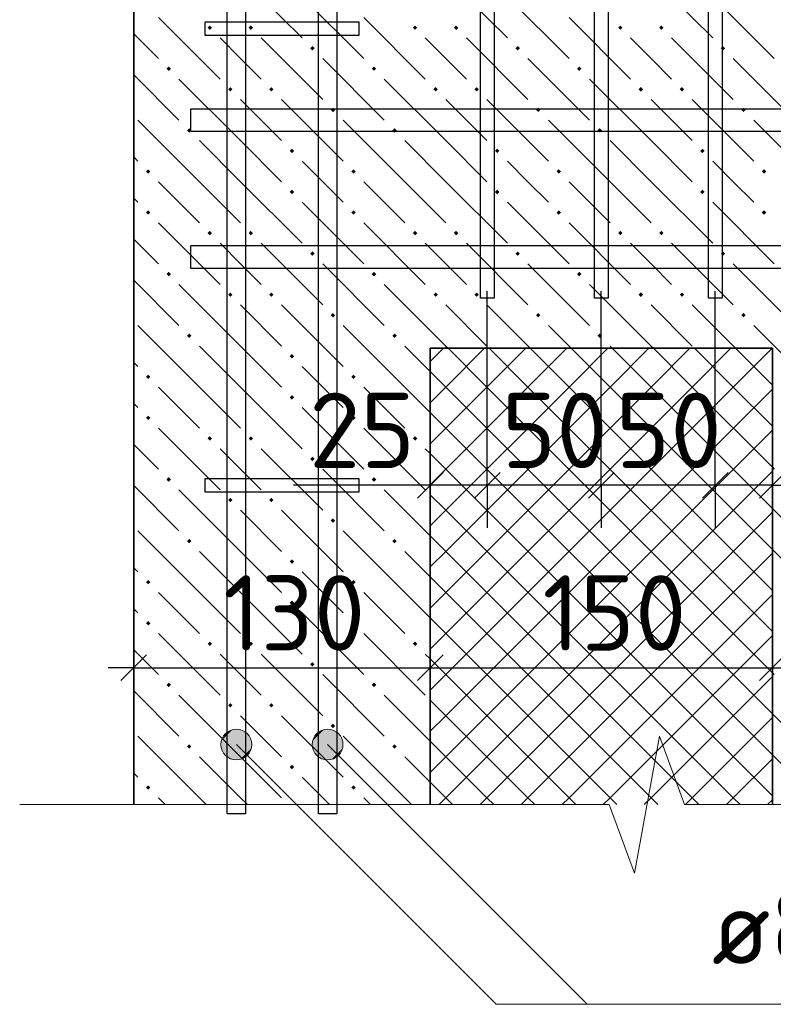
# Model space of a CAD drawing. Header units: millimetres. Extents: x 40580 to 1930067, y -240640 to 81020.
# Tile 434 of 656: x 1124252 to 1126455, y -192652 to -189775. Entities that reach past the tile are written whole.
import ezdxf

# ---------------------------------------------------------------- set-up
doc = ezdxf.new("R2010")
doc.units = ezdxf.units.MM
for name, color, linetype, lineweight in [('Standard', 7, 'Continuous', 25), ('ЖБ Перекрытие верхний уровень', 7, 'Continuous', 35), ('Позиционная метка номер позиции', 7, 'Continuous', 13), ('Примечания', 7, 'Continuous', 13), ('Ребро вкладыша арматура S1', 52, 'Continuous', 25), ('Ребро вкладыша арматура поперечная AW', 52, 'Continuous', 25)]:
    doc.layers.add(name, color=color, linetype=linetype, lineweight=lineweight)
doc.layers.add('Размерная выноска', color=7, linetype='Continuous')
doc.layers.add('Стилевая поверхн.', color=7, linetype='Continuous')
doc.styles.add('ISOCPEUR', font='isocpeur.ttf')

msp = doc.modelspace()

# ---------------------------------------------------------------- hatches: boundary and pattern name
at = {"layer": 'ЖБ Перекрытие верхний уровень', "linetype": 'Continuous', "lineweight": -3, "transparency": 33554687}
for points in [[(1124800.9, -189798.3), (1124807.4, -189791.8), (1124813.9, -189798.3), (1124807.4, -189804.8)], [(1124920.9, -189798.3), (1124927.4, -189791.8), (1124933.9, -189798.3), (1124927.4, -189804.8)], [(1125400.9, -189798.3), (1125407.4, -189791.8), (1125413.9, -189798.3), (1125407.4, -189804.8)], [(1125520.9, -189798.3), (1125527.4, -189791.8), (1125533.9, -189798.3), (1125527.4, -189804.8)], [(1126000.9, -189798.3), (1126007.4, -189791.8), (1126013.9, -189798.3), (1126007.4, -189804.8)], [(1126120.9, -189798.3), (1126127.4, -189791.8), (1126133.9, -189798.3), (1126127.4, -189804.8)], [(1125100.9, -189858.3), (1125107.4, -189851.8), (1125113.9, -189858.3), (1125107.4, -189864.8)], [(1125700.9, -189858.3), (1125707.4, -189851.8), (1125713.9, -189858.3), (1125707.4, -189864.8)], [(1126300.9, -189858.3), (1126307.4, -189851.8), (1126313.9, -189858.3), (1126307.4, -189864.8)], [(1124680.9, -189918.3), (1124687.4, -189911.8), (1124693.9, -189918.3), (1124687.4, -189924.8)], [(1125280.9, -189918.3), (1125287.4, -189911.8), (1125293.9, -189918.3), (1125287.4, -189924.8)], [(1125880.9, -189918.3), (1125887.4, -189911.8), (1125893.9, -189918.3), (1125887.4, -189924.8)], [(1124860.9, -189978.3), (1124867.4, -189971.8), (1124873.9, -189978.3), (1124867.4, -189984.8)], [(1124980.9, -189978.3), (1124987.4, -189971.8), (1124993.9, -189978.3), (1124987.4, -189984.8)], [(1125460.9, -189978.3), (1125467.4, -189971.8), (1125473.9, -189978.3), (1125467.4, -189984.8)], [(1125580.9, -189978.3), (1125587.4, -189971.8), (1125593.9, -189978.3), (1125587.4, -189984.8)], [(1126060.9, -189978.3), (1126067.4, -189971.8), (1126073.9, -189978.3), (1126067.4, -189984.8)], [(1126180.9, -189978.3), (1126187.4, -189971.8), (1126193.9, -189978.3), (1126187.4, -189984.8)], [(1125160.9, -190038.3), (1125167.4, -190031.8), (1125173.9, -190038.3), (1125167.4, -190044.8)], [(1125760.9, -190038.3), (1125767.4, -190031.8), (1125773.9, -190038.3), (1125767.4, -190044.8)], [(1126360.9, -190038.3), (1126367.4, -190031.8), (1126373.9, -190038.3), (1126367.4, -190044.8)], [(1124740.9, -190098.3), (1124747.4, -190091.8), (1124753.9, -190098.3), (1124747.4, -190104.8)], [(1125340.9, -190098.3), (1125347.4, -190091.8), (1125353.9, -190098.3), (1125347.4, -190104.8)], [(1125940.9, -190098.3), (1125947.4, -190091.8), (1125953.9, -190098.3), (1125947.4, -190104.8)], [(1125040.9, -190158.3), (1125047.4, -190151.8), (1125053.9, -190158.3), (1125047.4, -190164.8)], [(1125640.9, -190158.3), (1125647.4, -190151.8), (1125653.9, -190158.3), (1125647.4, -190164.8)], [(1126240.9, -190158.3), (1126247.4, -190151.8), (1126253.9, -190158.3), (1126247.4, -190164.8)], [(1124620.9, -190218.3), (1124627.4, -190211.8), (1124633.9, -190218.3), (1124627.4, -190224.8)], [(1125220.9, -190218.3), (1125227.4, -190211.8), (1125233.9, -190218.3), (1125227.4, -190224.8)], [(1125820.9, -190218.3), (1125827.4, -190211.8), (1125833.9, -190218.3), (1125827.4, -190224.8)], [(1126420.9, -190218.3), (1126427.4, -190211.8), (1126433.9, -190218.3), (1126427.4, -190224.8)], [(1125040.9, -190278.3), (1125047.4, -190271.8), (1125053.9, -190278.3), (1125047.4, -190284.8)], [(1125640.9, -190278.3), (1125647.4, -190271.8), (1125653.9, -190278.3), (1125647.4, -190284.8)], [(1126240.9, -190278.3), (1126247.4, -190271.8), (1126253.9, -190278.3), (1126247.4, -190284.8)], [(1124620.9, -190338.3), (1124627.4, -190331.8), (1124633.9, -190338.3), (1124627.4, -190344.8)], [(1125220.9, -190338.3), (1125227.4, -190331.8), (1125233.9, -190338.3), (1125227.4, -190344.8)], [(1125820.9, -190338.3), (1125827.4, -190331.8), (1125833.9, -190338.3), (1125827.4, -190344.8)], [(1126420.9, -190338.3), (1126427.4, -190331.8), (1126433.9, -190338.3), (1126427.4, -190344.8)], [(1124800.9, -190398.3), (1124807.4, -190391.8), (1124813.9, -190398.3), (1124807.4, -190404.8)], [(1124920.9, -190398.3), (1124927.4, -190391.8), (1124933.9, -190398.3), (1124927.4, -190404.8)], [(1125400.9, -190398.3), (1125407.4, -190391.8), (1125413.9, -190398.3), (1125407.4, -190404.8)], [(1125520.9, -190398.3), (1125527.4, -190391.8), (1125533.9, -190398.3), (1125527.4, -190404.8)], [(1126000.9, -190398.3), (1126007.4, -190391.8), (1126013.9, -190398.3), (1126007.4, -190404.8)], [(1126120.9, -190398.3), (1126127.4, -190391.8), (1126133.9, -190398.3), (1126127.4, -190404.8)], [(1125100.9, -190458.3), (1125107.4, -190451.8), (1125113.9, -190458.3), (1125107.4, -190464.8)], [(1125700.9, -190458.3), (1125707.4, -190451.8), (1125713.9, -190458.3), (1125707.4, -190464.8)], [(1126300.9, -190458.3), (1126307.4, -190451.8), (1126313.9, -190458.3), (1126307.4, -190464.8)], [(1124680.9, -190518.3), (1124687.4, -190511.8), (1124693.9, -190518.3), (1124687.4, -190524.8)], [(1125280.9, -190518.3), (1125287.4, -190511.8), (1125293.9, -190518.3), (1125287.4, -190524.8)], [(1125880.9, -190518.3), (1125887.4, -190511.8), (1125893.9, -190518.3), (1125887.4, -190524.8)], [(1124860.9, -190578.3), (1124867.4, -190571.8), (1124873.9, -190578.3), (1124867.4, -190584.8)], [(1124980.9, -190578.3), (1124987.4, -190571.8), (1124993.9, -190578.3), (1124987.4, -190584.8)], [(1125460.9, -190578.3), (1125467.4, -190571.8), (1125473.9, -190578.3), (1125467.4, -190584.8)], [(1125580.9, -190578.3), (1125587.4, -190571.8), (1125593.9, -190578.3), (1125587.4, -190584.8)], [(1126060.9, -190578.3), (1126067.4, -190571.8), (1126073.9, -190578.3), (1126067.4, -190584.8)], [(1126180.9, -190578.3), (1126187.4, -190571.8), (1126193.9, -190578.3), (1126187.4, -190584.8)], [(1125160.9, -190638.3), (1125167.4, -190631.8), (1125173.9, -190638.3), (1125167.4, -190644.8)], [(1125760.9, -190638.3), (1125767.4, -190631.8), (1125773.9, -190638.3), (1125767.4, -190644.8)], [(1126360.9, -190638.3), (1126367.4, -190631.8), (1126373.9, -190638.3), (1126367.4, -190644.8)], [(1124740.9, -190698.3), (1124747.4, -190691.8), (1124753.9, -190698.3), (1124747.4, -190704.8)], [(1125340.9, -190698.3), (1125347.4, -190691.8), (1125353.9, -190698.3), (1125347.4, -190704.8)], [(1125940.9, -190698.3), (1125947.4, -190691.8), (1125953.9, -190698.3), (1125947.4, -190704.8)], [(1125040.9, -190758.3), (1125047.4, -190751.8), (1125053.9, -190758.3), (1125047.4, -190764.8)], [(1124620.9, -190818.3), (1124627.4, -190811.8), (1124633.9, -190818.3), (1124627.4, -190824.8)], [(1125220.9, -190818.3), (1125227.4, -190811.8), (1125233.9, -190818.3), (1125227.4, -190824.8)], [(1125040.9, -190878.3), (1125047.4, -190871.8), (1125053.9, -190878.3), (1125047.4, -190884.8)], [(1124620.9, -190938.3), (1124627.4, -190931.8), (1124633.9, -190938.3), (1124627.4, -190944.8)], [(1125220.9, -190938.3), (1125227.4, -190931.8), (1125233.9, -190938.3), (1125227.4, -190944.8)], [(1124800.9, -190998.3), (1124807.4, -190991.8), (1124813.9, -190998.3), (1124807.4, -191004.8)], [(1124920.9, -190998.3), (1124927.4, -190991.8), (1124933.9, -190998.3), (1124927.4, -191004.8)], [(1125400.9, -190998.3), (1125407.4, -190991.8), (1125413.9, -190998.3), (1125407.4, -191004.8)], [(1125100.9, -191058.3), (1125107.4, -191051.8), (1125113.9, -191058.3), (1125107.4, -191064.8)], [(1124680.9, -191118.3), (1124687.4, -191111.8), (1124693.9, -191118.3), (1124687.4, -191124.8)], [(1125280.9, -191118.3), (1125287.4, -191111.8), (1125293.9, -191118.3), (1125287.4, -191124.8)], [(1124860.9, -191178.3), (1124867.4, -191171.8), (1124873.9, -191178.3), (1124867.4, -191184.8)], [(1124980.9, -191178.3), (1124987.4, -191171.8), (1124993.9, -191178.3), (1124987.4, -191184.8)], [(1125160.9, -191238.3), (1125167.4, -191231.8), (1125173.9, -191238.3), (1125167.4, -191244.8)], [(1124740.9, -191298.3), (1124747.4, -191291.8), (1124753.9, -191298.3), (1124747.4, -191304.8)], [(1125340.9, -191298.3), (1125347.4, -191291.8), (1125353.9, -191298.3), (1125347.4, -191304.8)], [(1125040.9, -191358.3), (1125047.4, -191351.8), (1125053.9, -191358.3), (1125047.4, -191364.8)], [(1124620.9, -191418.3), (1124627.4, -191411.8), (1124633.9, -191418.3), (1124627.4, -191424.8)], [(1125220.9, -191418.3), (1125227.4, -191411.8), (1125233.9, -191418.3), (1125227.4, -191424.8)], [(1125040.9, -191478.3), (1125047.4, -191471.8), (1125053.9, -191478.3), (1125047.4, -191484.8)], [(1124620.9, -191538.3), (1124627.4, -191531.8), (1124633.9, -191538.3), (1124627.4, -191544.8)], [(1125220.9, -191538.3), (1125227.4, -191531.8), (1125233.9, -191538.3), (1125227.4, -191544.8)], [(1124800.9, -191598.3), (1124807.4, -191591.8), (1124813.9, -191598.3), (1124807.4, -191604.8)], [(1124920.9, -191598.3), (1124927.4, -191591.8), (1124933.9, -191598.3), (1124927.4, -191604.8)], [(1125400.9, -191598.3), (1125407.4, -191591.8), (1125413.9, -191598.3), (1125407.4, -191604.8)], [(1125100.9, -191658.3), (1125107.4, -191651.8), (1125113.9, -191658.3), (1125107.4, -191664.8)], [(1124680.9, -191718.3), (1124687.4, -191711.8), (1124693.9, -191718.3), (1124687.4, -191724.8)], [(1125280.9, -191718.3), (1125287.4, -191711.8), (1125293.9, -191718.3), (1125287.4, -191724.8)], [(1124860.9, -191778.3), (1124867.4, -191771.8), (1124873.9, -191778.3), (1124867.4, -191784.8)], [(1124980.9, -191778.3), (1124987.4, -191771.8), (1124993.9, -191778.3), (1124987.4, -191784.8)], [(1125160.9, -191838.3), (1125167.4, -191831.8), (1125173.9, -191838.3), (1125167.4, -191844.8)], [(1124740.9, -191898.3), (1124747.4, -191891.8), (1124753.9, -191898.3), (1124747.4, -191904.8)], [(1125340.9, -191898.3), (1125347.4, -191891.8), (1125353.9, -191898.3), (1125347.4, -191904.8)], [(1125040.9, -191958.3), (1125047.4, -191951.8), (1125053.9, -191958.3), (1125047.4, -191964.8)], [(1124620.9, -192018.3), (1124627.4, -192011.8), (1124633.9, -192018.3), (1124627.4, -192024.8)], [(1125220.9, -192018.3), (1125227.4, -192011.8), (1125233.9, -192018.3), (1125227.4, -192024.8)]]:
    msp.add_hatch(color=7, dxfattribs=at).paths.add_polyline_path(points, flags=16)
at = {"layer": 'Позиционная метка номер позиции', "linetype": 'Continuous', "lineweight": 13, "transparency": 33554687}
for points in [[(1124841.8, -191881.1), (1124873.6, -191849.3), (1124853.3, -191860.8)], [(1124873.6, -191849.3), (1124841.8, -191881.1), (1124841.8, -191904)], [(1124873.6, -191849.3), (1124841.8, -191904), (1124896.6, -191849.3)], [(1124896.6, -191849.3), (1124841.8, -191904), (1124853.3, -191924.4)], [(1124896.6, -191849.3), (1124853.3, -191924.4), (1124916.9, -191860.8)], [(1124916.9, -191860.8), (1124853.3, -191924.4), (1124873.6, -191935.9)], [(1124916.9, -191860.8), (1124873.6, -191935.9), (1124928.4, -191881.1)], [(1125108.5, -191881.1), (1125140.3, -191849.3), (1125119.9, -191860.8)], [(1125140.3, -191849.3), (1125108.5, -191881.1), (1125108.5, -191904)], [(1125140.3, -191849.3), (1125108.5, -191904), (1125163.2, -191849.3)], [(1125163.2, -191849.3), (1125108.5, -191904), (1125119.9, -191924.4)], [(1125163.2, -191849.3), (1125119.9, -191924.4), (1125183.6, -191860.8)], [(1125183.6, -191860.8), (1125119.9, -191924.4), (1125140.3, -191935.9)], [(1125183.6, -191860.8), (1125140.3, -191935.9), (1125195, -191881.1)], [(1124928.4, -191881.1), (1124873.6, -191935.9), (1124896.6, -191935.9)], [(1124928.4, -191881.1), (1124896.6, -191935.9), (1124928.4, -191904)], [(1125195, -191881.1), (1125140.3, -191935.9), (1125163.2, -191935.9)], [(1125195, -191881.1), (1125163.2, -191935.9), (1125195, -191904)], [(1124928.4, -191904), (1124896.6, -191935.9), (1124916.9, -191924.4)], [(1125195, -191904), (1125163.2, -191935.9), (1125183.6, -191924.4)]]:
    msp.add_hatch(color=7, dxfattribs=at).paths.add_polyline_path(points)

# ---------------------------------------------------------------- linework, layer by layer
at = {"layer": 'Standard', "color": 251, "linetype": 'Continuous', "lineweight": -3, "true_color": 0x656565, "transparency": 33554687}
for p, q in [((1125451.8, -191134.9), (1125451.8, -191009.9)), ((1125618.4, -191134.9), (1125618.4, -191009.9)), ((1125951.8, -191134.9), (1125951.8, -191009.9)), ((1126285.1, -191134.9), (1126285.1, -191009.9)), ((1126451.8, -191134.9), (1126451.8, -191009.9)), ((1125451.8, -191134.9), (1125451.8, -191259.9)), ((1125618.4, -191134.9), (1125618.4, -191259.9)), ((1125951.8, -191134.9), (1125951.8, -191259.9)), ((1126285.1, -191134.9), (1126285.1, -191259.9)), ((1126451.8, -191134.9), (1126451.8, -191259.9)), ((1124585.1, -191668.2), (1124585.1, -191543.2)), ((1125451.8, -191668.2), (1125451.8, -191543.2)), ((1126451.8, -191668.2), (1126451.8, -191543.2)), ((1124585.1, -191668.2), (1124585.1, -191793.2)), ((1124585.1, -191668.2), (1124585.1, -191768.2)), ((1125451.8, -191668.2), (1125451.8, -191793.2)), ((1125451.8, -191668.2), (1125451.8, -191768.2)), ((1126451.8, -191668.2), (1126451.8, -191793.2)), ((1126451.8, -191668.2), (1126451.8, -191768.2))]:
    msp.add_line(p, q, dxfattribs=at)
at = {"layer": 'Standard', "color": 7, "linetype": 'Continuous', "lineweight": 25, "transparency": 33554687}
for p, q in [((1125489.3, -191097.4), (1125414.3, -191172.4)), ((1125655.9, -191097.4), (1125580.9, -191172.4)), ((1125989.3, -191097.4), (1125914.3, -191172.4)), ((1126322.6, -191097.4), (1126247.6, -191172.4)), ((1126489.3, -191097.4), (1126414.3, -191172.4)), ((1124547.6, -191705.7), (1124622.6, -191630.7)), ((1125414.3, -191705.7), (1125489.3, -191630.7)), ((1126414.3, -191705.7), (1126489.3, -191630.7))]:
    msp.add_line(p, q, dxfattribs=at)
at = {"layer": 'Standard', "color": 7, "linetype": 'Continuous', "lineweight": -3, "transparency": 33554687}
for p, q in [((1125451.8, -191134.9), (1125376.8, -191134.9)), ((1125618.4, -191134.9), (1125451.8, -191134.9)), ((1125951.8, -191134.9), (1125618.4, -191134.9)), ((1126285.1, -191134.9), (1125951.8, -191134.9)), ((1126451.8, -191134.9), (1126285.1, -191134.9)), ((1126451.8, -191134.9), (1126526.8, -191134.9)), ((1124585.1, -191668.2), (1124510.1, -191668.2)), ((1124585.1, -191668.2), (1125451.8, -191668.2)), ((1125451.8, -191668.2), (1126451.8, -191668.2)), ((1126451.8, -191668.2), (1126526.8, -191668.2))]:
    msp.add_line(p, q, dxfattribs=at)
at = {"layer": 'Standard', "color": 251, "linetype": 'Continuous', "lineweight": -3, "true_color": 0x656565, "transparency": 33554687}
for points in [[(1125618.4, -191134.9), (1125618.4, -191117.9), (1125618.4, -191117.9), (1125618.4, -190568.2)], [(1125951.8, -191134.9), (1125951.8, -191117.9), (1125951.8, -191117.9), (1125951.8, -191117.9), (1125951.8, -191117.9), (1125951.8, -190568.2)], [(1126285.1, -191134.9), (1126285.1, -191117.9), (1126285.1, -191117.9), (1126285.1, -191117.9), (1126285.1, -191117.9), (1126285.1, -191117.9), (1126285.1, -191117.9), (1126285.1, -190568.2)], [(1125451.8, -191134.9), (1125451.8, -191117.9), (1125451.8, -191117.9), (1125451.8, -190834.9)], [(1126451.8, -191134.9), (1126451.8, -191117.9), (1126451.8, -191117.9), (1126451.8, -191117.9), (1126451.8, -191117.9), (1126451.8, -191117.9), (1126451.8, -191117.9), (1126451.8, -190834.9)]]:
    msp.add_lwpolyline(points, dxfattribs=at)
at = {"layer": 'ЖБ Перекрытие верхний уровень', "transparency": 33554687}
for p, q in [((1124585.1, -184068.2), (1124585.1, -192068.2)), ((1125451.8, -192068.2), (1125451.8, -190734.9)), ((1125451.8, -190734.9), (1126451.8, -190734.9)), ((1126451.8, -190734.9), (1126451.8, -192068.2))]:
    msp.add_line(p, q, dxfattribs=at)
at = {"layer": 'ЖБ Перекрытие верхний уровень', "color": 9, "linetype": 'Continuous', "lineweight": -3, "true_color": 0xc7c7c7, "transparency": 33554687}
for p, q in [((1124897.4, -189648.3), (1125077.4, -189828.3)), ((1125497.4, -189648.3), (1125677.4, -189828.3)), ((1126097.4, -189648.3), (1126277.4, -189828.3)), ((1125077.4, -189708.3), (1125257.4, -189888.3)), ((1125677.4, -189708.3), (1125857.4, -189888.3)), ((1126277.4, -189708.3), (1126457.4, -189888.3)), ((1124657.4, -189768.3), (1124837.4, -189948.3)), ((1125257.4, -189768.3), (1125437.4, -189948.3)), ((1125857.4, -189768.3), (1126037.4, -189948.3)), ((1124585.1, -189816), (1124657.4, -189888.3)), ((1124897.4, -189888.3), (1124837.4, -189828.3)), ((1124957.4, -189828.3), (1125137.4, -190008.3)), ((1125497.4, -189888.3), (1125437.4, -189828.3)), ((1125557.4, -189828.3), (1125737.4, -190008.3)), ((1126097.4, -189888.3), (1126037.4, -189828.3)), ((1126157.4, -189828.3), (1126337.4, -190008.3)), ((1124957.4, -189948.3), (1124897.4, -189888.3)), ((1125137.4, -189888.3), (1125317.4, -190068.3)), ((1125557.4, -189948.3), (1125497.4, -189888.3)), ((1125737.4, -189888.3), (1125917.4, -190068.3)), ((1126157.4, -189948.3), (1126097.4, -189888.3)), ((1126337.4, -189888.3), (1126517.4, -190068.3)), ((1124585.1, -189936), (1124717.4, -190068.3)), ((1124897.4, -190128.3), (1124717.4, -189948.3)), ((1125497.4, -190128.3), (1125317.4, -189948.3)), ((1126097.4, -190128.3), (1125917.4, -189948.3)), ((1124897.4, -190008.3), (1125017.4, -190128.3)), ((1125017.4, -190008.3), (1125197.4, -190188.3)), ((1125497.4, -190008.3), (1125617.4, -190128.3)), ((1125617.4, -190008.3), (1125797.4, -190188.3)), ((1126097.4, -190008.3), (1126217.4, -190128.3)), ((1126217.4, -190008.3), (1126397.4, -190188.3)), ((1124777.4, -190248.3), (1124597.4, -190068.3)), ((1125377.4, -190248.3), (1125197.4, -190068.3)), ((1125977.4, -190248.3), (1125797.4, -190068.3)), ((1126577.4, -190248.3), (1126397.4, -190068.3)), ((1124777.4, -190128.3), (1124897.4, -190248.3)), ((1124897.4, -190128.3), (1125017.4, -190248.3)), ((1125377.4, -190128.3), (1125497.4, -190248.3)), ((1125497.4, -190128.3), (1125617.4, -190248.3)), ((1125977.4, -190128.3), (1126097.4, -190248.3)), ((1126097.4, -190128.3), (1126217.4, -190248.3)), ((1124585.1, -190176), (1124597.4, -190188.3)), ((1125137.4, -190248.3), (1125077.4, -190188.3)), ((1125737.4, -190248.3), (1125677.4, -190188.3)), ((1126337.4, -190248.3), (1126277.4, -190188.3)), ((1124657.4, -190248.3), (1124777.4, -190368.3)), ((1124777.4, -190248.3), (1124897.4, -190368.3)), ((1124897.4, -190248.3), (1125077.4, -190428.3)), ((1125197.4, -190308.3), (1125137.4, -190248.3)), ((1125257.4, -190248.3), (1125377.4, -190368.3)), ((1125377.4, -190248.3), (1125497.4, -190368.3)), ((1125497.4, -190248.3), (1125677.4, -190428.3)), ((1125797.4, -190308.3), (1125737.4, -190248.3)), ((1125857.4, -190248.3), (1125977.4, -190368.3)), ((1125977.4, -190248.3), (1126097.4, -190368.3)), ((1126097.4, -190248.3), (1126277.4, -190428.3)), ((1126397.4, -190308.3), (1126337.4, -190248.3)), ((1124597.4, -190308.3), (1124585.1, -190296)), ((1125077.4, -190308.3), (1125257.4, -190488.3)), ((1125677.4, -190308.3), (1125857.4, -190488.3)), ((1126277.4, -190308.3), (1126457.4, -190488.3)), ((1124657.4, -190368.3), (1124837.4, -190548.3)), ((1125257.4, -190368.3), (1125437.4, -190548.3)), ((1125857.4, -190368.3), (1126037.4, -190548.3)), ((1124585.1, -190416), (1124657.4, -190488.3)), ((1124897.4, -190488.3), (1124837.4, -190428.3)), ((1124957.4, -190428.3), (1125137.4, -190608.3)), ((1125497.4, -190488.3), (1125437.4, -190428.3)), ((1125557.4, -190428.3), (1125737.4, -190608.3)), ((1126097.4, -190488.3), (1126037.4, -190428.3)), ((1126157.4, -190428.3), (1126337.4, -190608.3)), ((1124957.4, -190548.3), (1124897.4, -190488.3)), ((1125137.4, -190488.3), (1125317.4, -190668.3)), ((1125557.4, -190548.3), (1125497.4, -190488.3)), ((1125737.4, -190488.3), (1125917.4, -190668.3)), ((1126157.4, -190548.3), (1126097.4, -190488.3)), ((1126337.4, -190488.3), (1126517.4, -190668.3)), ((1124585.1, -190536), (1124717.4, -190668.3)), ((1124897.4, -190728.3), (1124717.4, -190548.3)), ((1125497.4, -190728.3), (1125317.4, -190548.3)), ((1126097.4, -190728.3), (1125917.4, -190548.3)), ((1124897.4, -190608.3), (1125017.4, -190728.3)), ((1125017.4, -190608.3), (1125197.4, -190788.3)), ((1125497.4, -190608.3), (1125617.4, -190728.3)), ((1125617.4, -190608.3), (1125744, -190734.9)), ((1126097.4, -190608.3), (1126217.4, -190728.3)), ((1126217.4, -190608.3), (1126344, -190734.9)), ((1124777.4, -190848.3), (1124597.4, -190668.3)), ((1125377.4, -190848.3), (1125197.4, -190668.3)), ((1125864, -190734.9), (1125797.4, -190668.3)), ((1126577.4, -190848.3), (1126397.4, -190668.3)), ((1124777.4, -190728.3), (1124897.4, -190848.3)), ((1124897.4, -190728.3), (1125017.4, -190848.3)), ((1125377.4, -190728.3), (1125451.8, -190802.7)), ((1125497.4, -190728.3), (1125504, -190734.9)), ((1125977.4, -190728.3), (1125984, -190734.9)), ((1126097.4, -190728.3), (1126104, -190734.9)), ((1124585.1, -190776), (1124597.4, -190788.3)), ((1125137.4, -190848.3), (1125077.4, -190788.3)), ((1124657.4, -190848.3), (1124777.4, -190968.3)), ((1124777.4, -190848.3), (1124897.4, -190968.3)), ((1124897.4, -190848.3), (1125077.4, -191028.3)), ((1125197.4, -190908.3), (1125137.4, -190848.3)), ((1125257.4, -190848.3), (1125377.4, -190968.3)), ((1125377.4, -190848.3), (1125451.8, -190922.7)), ((1124597.4, -190908.3), (1124585.1, -190896)), ((1125077.4, -190908.3), (1125257.4, -191088.3)), ((1124657.4, -190968.3), (1124837.4, -191148.3)), ((1125257.4, -190968.3), (1125437.4, -191148.3)), ((1124585.1, -191016), (1124657.4, -191088.3)), ((1124897.4, -191088.3), (1124837.4, -191028.3)), ((1124957.4, -191028.3), (1125137.4, -191208.3)), ((1125451.8, -191042.7), (1125437.4, -191028.3)), ((1124957.4, -191148.3), (1124897.4, -191088.3)), ((1125137.4, -191088.3), (1125317.4, -191268.3)), ((1126451.8, -191082.7), (1126457.4, -191088.3)), ((1124585.1, -191136), (1124717.4, -191268.3)), ((1124897.4, -191328.3), (1124717.4, -191148.3)), ((1125451.8, -191282.7), (1125317.4, -191148.3)), ((1124897.4, -191208.3), (1125017.4, -191328.3)), ((1125017.4, -191208.3), (1125197.4, -191388.3)), ((1126451.8, -191202.7), (1126517.4, -191268.3)), ((1124777.4, -191448.3), (1124597.4, -191268.3)), ((1125377.4, -191448.3), (1125197.4, -191268.3)), ((1126577.4, -191448.3), (1126451.8, -191322.7)), ((1124777.4, -191328.3), (1124897.4, -191448.3)), ((1124897.4, -191328.3), (1125017.4, -191448.3)), ((1125377.4, -191328.3), (1125451.8, -191402.7)), ((1124585.1, -191376), (1124597.4, -191388.3)), ((1125137.4, -191448.3), (1125077.4, -191388.3)), ((1124657.4, -191448.3), (1124777.4, -191568.3)), ((1124777.4, -191448.3), (1124897.4, -191568.3)), ((1124897.4, -191448.3), (1125077.4, -191628.3)), ((1125197.4, -191508.3), (1125137.4, -191448.3)), ((1125257.4, -191448.3), (1125377.4, -191568.3)), ((1125377.4, -191448.3), (1125451.8, -191522.7)), ((1124597.4, -191508.3), (1124585.1, -191496)), ((1125077.4, -191508.3), (1125257.4, -191688.3)), ((1124657.4, -191568.3), (1124837.4, -191748.3)), ((1125257.4, -191568.3), (1125437.4, -191748.3)), ((1124585.1, -191616), (1124657.4, -191688.3)), ((1124897.4, -191688.3), (1124837.4, -191628.3)), ((1124957.4, -191628.3), (1125137.4, -191808.3)), ((1125451.8, -191642.7), (1125437.4, -191628.3)), ((1124957.4, -191748.3), (1124897.4, -191688.3)), ((1125137.4, -191688.3), (1125317.4, -191868.3)), ((1126451.8, -191682.7), (1126457.4, -191688.3)), ((1124585.1, -191736), (1124717.4, -191868.3)), ((1124897.4, -191928.3), (1124717.4, -191748.3)), ((1125451.8, -191882.7), (1125317.4, -191748.3)), ((1124897.4, -191808.3), (1125017.4, -191928.3)), ((1125017.4, -191808.3), (1125197.4, -191988.3)), ((1126451.8, -191802.7), (1126517.4, -191868.3)), ((1124777.4, -192048.3), (1124597.4, -191868.3)), ((1125377.4, -192048.3), (1125197.4, -191868.3)), ((1126577.4, -192048.3), (1126451.8, -191922.7)), ((1124777.4, -191928.3), (1124897.4, -192048.3)), ((1124897.4, -191928.3), (1125017.4, -192048.3)), ((1125377.4, -191928.3), (1125451.8, -192002.7)), ((1124585.1, -191976), (1124597.4, -191988.3)), ((1125137.4, -192048.3), (1125077.4, -191988.3)), ((1124657.4, -192048.3), (1124677.3, -192068.2)), ((1124777.4, -192048.3), (1124797.3, -192068.2)), ((1124897.4, -192048.3), (1124917.3, -192068.2)), ((1125157.3, -192068.2), (1125137.4, -192048.3)), ((1125257.4, -192048.3), (1125277.3, -192068.2)), ((1125377.4, -192048.3), (1125397.3, -192068.2))]:
    msp.add_line(p, q, dxfattribs=at)
at = {"layer": 'Позиционная метка номер позиции', "color": 7, "linetype": 'Continuous', "lineweight": 13, "transparency": 33554687}
for p, q in [((1124853.3, -191860.8), (1124853.3, -191860.8)), ((1124916.9, -191860.8), (1124916.9, -191860.8)), ((1125119.9, -191860.8), (1125119.9, -191860.8)), ((1125183.6, -191860.8), (1125183.6, -191860.8)), ((1124853.3, -191924.4), (1124853.3, -191924.4)), ((1124916.9, -191924.4), (1124916.9, -191924.4)), ((1125119.9, -191924.4), (1125119.9, -191924.4)), ((1125183.6, -191924.4), (1125183.6, -191924.4))]:
    msp.add_line(p, q, dxfattribs=at)
for points in [[(1124885.1, -191892.6), (1125644.1, -192651.6), (1127808.4, -192651.6)], [(1125151.8, -191892.6), (1125910.7, -192651.6), (1127808.4, -192651.6)]]:
    msp.add_lwpolyline(points, dxfattribs=at)
for centre in [(1124885.1, -191892.6), (1125151.8, -191892.6)]:
    msp.add_circle(centre, 45, dxfattribs=at)
at = {"layer": 'Примечания', "color": 7, "linetype": 'Continuous', "lineweight": 13, "transparency": 33554687}
for p, q in [((1126048.4, -192268.2), (1126121.8, -191868.2)), ((1126121.8, -191868.2), (1126195.1, -192068.2)), ((1124251.8, -192068.2), (1125975.1, -192068.2)), ((1125975.1, -192068.2), (1126048.4, -192268.2)), ((1126195.1, -192068.2), (1127918.4, -192068.2))]:
    msp.add_line(p, q, dxfattribs=at)
at = {"layer": 'Размерная выноска', "color": 7, "linetype": 'Continuous', "lineweight": -3, "transparency": 33554687}
for p, q in [((1125451.8, -191134.9), (1125051.8, -191134.9)), ((1126451.8, -191134.9), (1126851.8, -191134.9))]:
    msp.add_line(p, q, dxfattribs=at)
at = {"layer": 'Ребро вкладыша арматура S1', "color": 7, "linetype": 'Continuous', "lineweight": 25, "transparency": 33554687}
for points in [[(1124858.4, -192094.9), (1124858.4, -184041.6), (1124911.8, -184041.6), (1124911.8, -192094.9), (1124858.4, -192094.9)], [(1124858.4, -192094.9), (1124858.4, -184041.6), (1124911.8, -184041.6), (1124911.8, -192094.9), (1124858.4, -192094.9)], [(1125125.1, -192094.9), (1125125.1, -184041.6), (1125178.4, -184041.6), (1125178.4, -192094.9), (1125125.1, -192094.9)], [(1125125.1, -192094.9), (1125125.1, -184041.6), (1125178.4, -184041.6), (1125178.4, -192094.9), (1125125.1, -192094.9)], [(1124752.1, -190034.9), (1129298.8, -190034.9), (1129298.8, -190101.6), (1124752.1, -190101.6), (1124752.1, -190034.9)], [(1124752.1, -190434.9), (1129298.8, -190434.9), (1129298.8, -190501.6), (1124752.1, -190501.6), (1124752.1, -190434.9)]]:
    msp.add_lwpolyline(points, dxfattribs=at)
at = {"layer": 'Ребро вкладыша арматура поперечная AW', "color": 7, "linetype": 'Continuous', "lineweight": -3, "transparency": 33554687}
for points in [[(1125598.4, -190588.2), (1125598.4, -189548.2), (1125638.4, -189548.2), (1125638.4, -190588.2), (1125598.4, -190588.2)], [(1125931.8, -190588.2), (1125931.8, -189548.2), (1125971.8, -189548.2), (1125971.8, -190588.2), (1125931.8, -190588.2)], [(1126265.1, -190588.2), (1126265.1, -189548.2), (1126305.1, -189548.2), (1126305.1, -190588.2), (1126265.1, -190588.2)]]:
    msp.add_lwpolyline(points, dxfattribs=at)
at = {"layer": 'Ребро вкладыша арматура поперечная AW', "color": 19, "linetype": 'Continuous', "lineweight": -3, "true_color": 0x5a2814, "transparency": 33554687}
for points in [[(1125242.9, -189821.6), (1124794, -189821.6), (1124794, -189781.6), (1125242.9, -189781.6), (1125242.9, -189821.6)], [(1125242.9, -191154.9), (1124794, -191154.9), (1124794, -191114.9), (1125242.9, -191114.9), (1125242.9, -191154.9)]]:
    msp.add_lwpolyline(points, dxfattribs=at)
at = {"layer": 'Стилевая поверхн.', "color": 252, "linetype": 'Continuous', "lineweight": 13, "true_color": 0x8f8f8f, "transparency": 33554687}
for p, q in [((1125451.8, -190773.9), (1125490.8, -190734.9)), ((1125497.4, -190848.3), (1125610.8, -190734.9)), ((1125504, -190734.9), (1125617.4, -190848.3)), ((1125617.4, -190848.3), (1125730.8, -190734.9)), ((1125624, -190734.9), (1125737.4, -190848.3)), ((1125737.4, -190848.3), (1125850.8, -190734.9)), ((1125744, -190734.9), (1125857.4, -190848.3)), ((1125857.4, -190848.3), (1125970.8, -190734.9)), ((1125864, -190734.9), (1125977.4, -190848.3)), ((1125977.4, -190848.3), (1126090.8, -190734.9)), ((1125984, -190734.9), (1126097.4, -190848.3)), ((1126097.4, -190848.3), (1126210.8, -190734.9)), ((1126104, -190734.9), (1126217.4, -190848.3)), ((1126217.4, -190848.3), (1126330.8, -190734.9)), ((1126224, -190734.9), (1126337.4, -190848.3)), ((1126337.4, -190848.3), (1126450.8, -190734.9)), ((1126344, -190734.9), (1126451.8, -190842.7)), ((1125451.8, -190802.7), (1125497.4, -190848.3)), ((1125451.8, -190893.9), (1125497.4, -190848.3)), ((1125497.4, -190968.3), (1125617.4, -190848.3)), ((1125497.4, -191088.3), (1125737.4, -190848.3)), ((1125497.4, -191208.3), (1125857.4, -190848.3)), ((1125497.4, -191328.3), (1125977.4, -190848.3)), ((1125497.4, -191448.3), (1126097.4, -190848.3)), ((1125497.4, -191568.3), (1126217.4, -190848.3)), ((1125497.4, -191688.3), (1126337.4, -190848.3)), ((1125497.4, -190848.3), (1126451.8, -191802.7)), ((1125497.4, -191808.3), (1126451.8, -190853.9)), ((1125617.4, -190848.3), (1126451.8, -191682.7)), ((1125737.4, -190848.3), (1126451.8, -191562.7)), ((1125857.4, -190848.3), (1126451.8, -191442.7)), ((1125977.4, -190848.3), (1126451.8, -191322.7)), ((1126097.4, -190848.3), (1126451.8, -191202.7)), ((1126217.4, -190848.3), (1126451.8, -191082.7)), ((1126337.4, -190848.3), (1126451.8, -190962.7)), ((1125451.8, -190922.7), (1125497.4, -190968.3)), ((1125451.8, -191013.9), (1125497.4, -190968.3)), ((1125497.4, -190968.3), (1126451.8, -191922.7)), ((1125497.4, -191928.3), (1126451.8, -190973.9)), ((1125451.8, -191042.7), (1125497.4, -191088.3)), ((1125451.8, -191133.9), (1125497.4, -191088.3)), ((1125497.4, -191088.3), (1126451.8, -192042.7)), ((1125497.4, -192048.3), (1126451.8, -191093.9)), ((1125451.8, -191162.7), (1125497.4, -191208.3)), ((1125451.8, -191253.9), (1125497.4, -191208.3)), ((1125497.4, -191208.3), (1126337.4, -192048.3)), ((1125617.4, -192048.3), (1126451.8, -191213.9)), ((1125451.8, -191282.7), (1125497.4, -191328.3)), ((1125451.8, -191373.9), (1125497.4, -191328.3)), ((1125497.4, -191328.3), (1126217.4, -192048.3)), ((1125737.4, -192048.3), (1126451.8, -191333.9)), ((1125451.8, -191402.7), (1125497.4, -191448.3)), ((1125451.8, -191493.9), (1125497.4, -191448.3)), ((1125497.4, -191448.3), (1126097.4, -192048.3)), ((1125857.4, -192048.3), (1126451.8, -191453.9)), ((1125451.8, -191522.7), (1125497.4, -191568.3)), ((1125451.8, -191613.9), (1125497.4, -191568.3)), ((1125497.4, -191568.3), (1125977.4, -192048.3)), ((1125977.4, -192048.3), (1126451.8, -191573.9)), ((1125451.8, -191642.7), (1125497.4, -191688.3)), ((1125451.8, -191733.9), (1125497.4, -191688.3)), ((1125497.4, -191688.3), (1125857.4, -192048.3)), ((1126097.4, -192048.3), (1126451.8, -191693.9)), ((1125451.8, -191762.7), (1125497.4, -191808.3)), ((1125451.8, -191853.9), (1125497.4, -191808.3)), ((1125497.4, -191808.3), (1125737.4, -192048.3)), ((1126217.4, -192048.3), (1126451.8, -191813.9)), ((1125451.8, -191882.7), (1125497.4, -191928.3)), ((1125451.8, -191973.9), (1125497.4, -191928.3)), ((1125497.4, -191928.3), (1125617.4, -192048.3)), ((1126337.4, -192048.3), (1126451.8, -191933.9)), ((1125451.8, -192002.7), (1125497.4, -192048.3)), ((1125477.5, -192068.2), (1125497.4, -192048.3)), ((1125497.4, -192048.3), (1125517.3, -192068.2)), ((1125597.5, -192068.2), (1125617.4, -192048.3)), ((1125617.4, -192048.3), (1125637.3, -192068.2)), ((1125717.5, -192068.2), (1125737.4, -192048.3)), ((1125737.4, -192048.3), (1125757.3, -192068.2)), ((1125837.5, -192068.2), (1125857.4, -192048.3)), ((1125857.4, -192048.3), (1125877.3, -192068.2)), ((1125957.5, -192068.2), (1125977.4, -192048.3)), ((1125977.4, -192048.3), (1125997.3, -192068.2)), ((1126077.5, -192068.2), (1126097.4, -192048.3)), ((1126097.4, -192048.3), (1126117.3, -192068.2)), ((1126197.5, -192068.2), (1126217.4, -192048.3)), ((1126217.4, -192048.3), (1126237.3, -192068.2)), ((1126317.5, -192068.2), (1126337.4, -192048.3)), ((1126337.4, -192048.3), (1126357.3, -192068.2)), ((1126437.5, -192068.2), (1126451.8, -192053.9))]:
    msp.add_line(p, q, dxfattribs=at)

# ---------------------------------------------------------------- texts
at = {"layer": 'Standard', "color": 7, "linetype": 'Continuous', "lineweight": 25, "transparency": 33554687, "char_height": 220, "attachment_point": 7, "style": 'ISOCPEUR'}
for s, insert, width in [('25', (1125097.5, -191084.9), 375.729), ('50', (1125660, -191084.9), 375.735), ('50', (1125993.3, -191084.9), 375.735), ('130', (1124846.4, -191618.2), 469.509), ('150', (1125779.7, -191618.2), 469.509)]:
    msp.add_mtext(s, dxfattribs=dict(at, insert=insert, width=width))
at = {"layer": 'Ребро вкладыша арматура S1', "color": 7, "linetype": 'Continuous', "lineweight": 13, "transparency": 33554687, "insert": (1126275.1, -192534.2), "char_height": 220, "width": 1492.745, "attachment_point": 7, "style": 'ISOCPEUR'}
msp.add_mtext('\\W0.97;ø8 L=п.м. ', dxfattribs=at)

doc.saveas('drawing.dxf')
